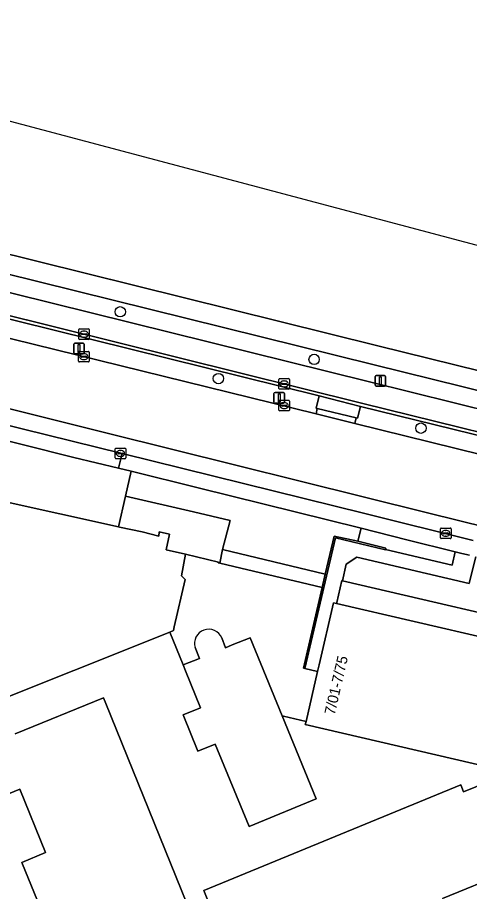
# Model space of a CAD drawing. Extents: x 161771 to 163125, y 382475 to 383179.
# Drawn here: x 161946.5 to 161989.3, y 383078.8 to 383161.3 of the extents above; entities that cross this region are included whole.
import ezdxf

# ---------------------------------------------------------------- set-up
doc = ezdxf.new("R2010")
doc.units = 0
for name, color, linetype in [('IMGEO_Berm_open', 7, 'Continuous'), ('IMGEO_Boom', 7, 'Continuous'), ('IMGEO_Erf', 7, 'Continuous'), ('IMGEO_Fietspad_gesloten', 7, 'Continuous'), ('IMGEO_Groenvoorziening', 7, 'Continuous'), ('IMGEO_Haag', 7, 'Continuous'), ('IMGEO_Kolk', 7, 'Continuous'), ('IMGEO_Lichtmast', 7, 'Continuous'), ('IMGEO_Muur', 7, 'Continuous'), ('IMGEO_Pand', 7, 'Continuous'), ('IMGEO_Pand_nummerreeks', 7, 'Continuous'), ('IMGEO_Parkeervlak_open', 7, 'Continuous'), ('IMGEO_Rijbaan_lokaal_gesloten', 7, 'Continuous'), ('IMGEO_Voetpad_op_trap', 7, 'Continuous'), ('IMGEO_Voetpad_open', 7, 'Continuous'), ('IMGEO_Waterloop', 7, 'Continuous')]:
    doc.layers.add(name, color=color, linetype=linetype)

msp = doc.modelspace()

# ---------------------------------------------------------------- linework, layer by layer
at = {"layer": 'IMGEO_Berm_open'}
msp.add_lwpolyline([(161915.63, 383140.333), (161928.283, 383137.192), (161932.194, 383136.221), (161975.062, 383125.601), (161978.973, 383124.622), (162000, 383119.435), (162082.999, 383098.959), (162134.07, 383086.429), (162137.013, 383085.752), (162139.954, 383085.159), (162150.044, 383083.349), (162150.119, 383083.649), (162140.008, 383085.446), (162137.066, 383086.053), (162134.136, 383086.721), (162083.074, 383099.255), (162000, 383119.758), (161979.048, 383124.929), (161915.689, 383140.639)], dxfattribs=at)
at = {"layer": 'IMGEO_Boom'}
for centre in [(161956.26, 383133.547), (161974.579, 383129.054), (161965.533, 383127.239), (161984.67, 383122.56)]:
    msp.add_circle(centre, 0.489, dxfattribs=at)
at = {"layer": 'IMGEO_Erf'}
msp.add_lwpolyline([(161977.248, 383108.154), (161977.193, 383108.169), (161976.716, 383106.12), (161976.689, 383106.006), (161998.715, 383100.913), (161999.059, 383102.374), (161999.22, 383103.058)], close=True, dxfattribs=at)
for points in [[(161946.333, 383093.709), (161954.666, 383097.122), (161954.89, 383096.569), (161963.554, 383075.223), (161965.356, 383075.955), (161964.147, 383078.934), (161988.433, 383088.885), (161988.695, 383088.229), (161991.03, 383089.163), (161991.372, 383090.504), (161973.743, 383094.582), (161973.813, 383094.885), (161971.687, 383095.391), (161971.553, 383095.423), (161974.77, 383087.577), (161968.439, 383084.967), (161965.233, 383092.742), (161963.596, 383092.08), (161962.213, 383095.501), (161963.836, 383096.157), (161962.422, 383099.664), (161962.198, 383100.209), (161960.957, 383103.315), (161933.541, 383092.378)], [(161950.428, 383073.111), (161946.963, 383081.573), (161949.212, 383082.494), (161946.757, 383088.489), (161944.435, 383087.538)], [(161996.121, 383077.686), (161995.501, 383079.091), (161995.455, 383079.07), (161993.664, 383078.295), (161992.706, 383080.633), (161986.708, 383078.177)]]:
    msp.add_lwpolyline(points, dxfattribs=at)
at = {"layer": 'IMGEO_Fietspad_gesloten'}
for points in [[(162000, 383121.941), (161979.686, 383126.952), (161923.625, 383140.841), (161915.671, 383142.812)], [(161915.689, 383140.639), (161979.048, 383124.929), (162000, 383119.758), (162083.074, 383099.255), (162134.136, 383086.721), (162137.066, 383086.053), (162140.008, 383085.446), (162150.119, 383083.649), (162150.597, 383085.738), (162150.168, 383085.809), (162140.488, 383087.535), (162137.535, 383088.116), (162134.626, 383088.77), (162083.536, 383101.336), (162000, 383121.941)]]:
    msp.add_lwpolyline(points, dxfattribs=at)
at = {"layer": 'IMGEO_Groenvoorziening'}
for points in [[(161932.194, 383136.221), (161931.872, 383135.045), (161931.755, 383135.064), (161931.625, 383134.527), (161974.777, 383123.907), (161974.877, 383124.423), (161974.769, 383124.458), (161975.062, 383125.601)], [(161963.186, 383114.653), (161956.752, 383116.149), (161956.082, 383113.237), (161956.204, 383113.21), (161958.329, 383112.769), (161959.905, 383112.366), (161959.951, 383112.785), (161960.901, 383112.562), (161960.599, 383111.091), (161962.429, 383110.658), (161965.552, 383109.918), (161965.524, 383109.834), (161965.657, 383109.803), (161965.923, 383111.098), (161966.65, 383113.848)], [(161979.025, 383113.107), (161978.702, 383111.881), (161981.353, 383111.225), (161981.333, 383111.122), (161987.618, 383109.644), (161987.915, 383110.9), (161983.326, 383112.034)]]:
    msp.add_lwpolyline(points, close=True, dxfattribs=at)
for points in [[(162000, 383119.435), (161978.973, 383124.622), (161978.682, 383123.509), (161978.558, 383123.522), (161978.427, 383123.009), (162000, 383117.686), (162082.657, 383097.292), (162133.568, 383084.776), (162136.512, 383084.125), (162139.457, 383083.52), (162149.208, 383081.794)], [(161989.84, 383110.415), (161989.821, 383110.337), (161989.218, 383107.896), (161978.622, 383110.378), (161977.615, 383109.734), (161977.248, 383108.154), (161999.22, 383103.058), (161999.536, 383104.682), (161991.447, 383109.692)]]:
    msp.add_lwpolyline(points, dxfattribs=at)
at = {"layer": 'IMGEO_Haag'}
msp.add_lwpolyline([(161975.062, 383125.601), (161932.194, 383136.221), (161931.872, 383135.045), (161931.755, 383135.064), (161931.625, 383134.527), (161974.777, 383123.907), (161974.877, 383124.423), (161974.769, 383124.458)], close=True, dxfattribs=at)
msp.add_lwpolyline([(162149.79, 383082.234), (162150.044, 383083.349), (162139.954, 383085.159), (162137.013, 383085.752), (162134.07, 383086.429), (162082.999, 383098.959), (162000, 383119.435), (161978.973, 383124.622), (161978.682, 383123.509), (161978.558, 383123.522), (161978.427, 383123.009), (162000, 383117.686), (162082.657, 383097.292), (162133.568, 383084.776), (162136.512, 383084.125), (162139.457, 383083.52), (162149.208, 383081.794)], dxfattribs=at)
at = {"layer": 'IMGEO_Kolk'}
for p, q in [((161952.336, 383131.007), (161952.336, 383131.859)), ((161952.411, 383131.933), (161953.263, 383131.933)), ((161952.595, 383131.427), (161952.595, 383131.439)), ((161953.033, 383131.39), (161952.635, 383131.39)), ((161952.638, 383131.476), (161953.036, 383131.476)), ((161952.824, 383131.713), (161952.849, 383131.713)), ((161953.079, 383131.439), (161953.079, 383131.427)), ((161953.337, 383131.859), (161953.337, 383131.007)), ((161953.263, 383130.933), (161952.411, 383130.933)), ((161952.847, 383131.153), (161952.822, 383131.153)), ((161952.319, 383128.887), (161952.319, 383129.739)), ((161952.394, 383129.813), (161953.246, 383129.813)), ((161952.807, 383129.593), (161952.832, 383129.593)), ((161953.32, 383129.739), (161953.32, 383128.887)), ((161953.246, 383128.813), (161952.394, 383128.813)), ((161952.578, 383129.307), (161952.578, 383129.319)), ((161953.016, 383129.27), (161952.618, 383129.27)), ((161952.621, 383129.356), (161953.019, 383129.356)), ((161952.83, 383129.033), (161952.805, 383129.033)), ((161953.062, 383129.319), (161953.062, 383129.307)), ((161971.239, 383126.315), (161971.239, 383127.167)), ((161971.314, 383127.241), (161972.166, 383127.241)), ((161972.24, 383127.167), (161972.24, 383126.315)), ((161972.166, 383126.241), (161971.314, 383126.241)), ((161971.498, 383126.735), (161971.498, 383126.747)), ((161971.936, 383126.698), (161971.538, 383126.698)), ((161971.541, 383126.784), (161971.939, 383126.784)), ((161971.75, 383126.461), (161971.725, 383126.461)), ((161971.727, 383127.021), (161971.752, 383127.021)), ((161971.982, 383126.747), (161971.982, 383126.735)), ((161971.25, 383124.268), (161971.25, 383125.12)), ((161971.325, 383125.194), (161972.177, 383125.194)), ((161971.509, 383124.688), (161971.509, 383124.7)), ((161971.947, 383124.651), (161971.549, 383124.651)), ((161971.552, 383124.737), (161971.95, 383124.737)), ((161971.738, 383124.974), (161971.763, 383124.974)), ((161971.993, 383124.7), (161971.993, 383124.688)), ((161972.251, 383125.12), (161972.251, 383124.268)), ((161972.177, 383124.194), (161971.325, 383124.194)), ((161971.761, 383124.414), (161971.736, 383124.414)), ((161955.774, 383119.748), (161955.774, 383120.6)), ((161955.849, 383120.674), (161956.701, 383120.674)), ((161956.262, 383120.454), (161956.287, 383120.454)), ((161956.775, 383120.6), (161956.775, 383119.748)), ((161956.701, 383119.674), (161955.849, 383119.674)), ((161956.033, 383120.168), (161956.033, 383120.18)), ((161956.471, 383120.131), (161956.073, 383120.131)), ((161956.076, 383120.217), (161956.474, 383120.217)), ((161956.285, 383119.894), (161956.26, 383119.894)), ((161956.517, 383120.18), (161956.517, 383120.168)), ((161986.512, 383112.206), (161986.512, 383113.058)), ((161986.587, 383113.132), (161987.439, 383113.132)), ((161987.513, 383113.058), (161987.513, 383112.206)), ((161986.771, 383112.626), (161986.771, 383112.638)), ((161987.209, 383112.589), (161986.811, 383112.589)), ((161986.814, 383112.675), (161987.212, 383112.675)), ((161987.023, 383112.352), (161986.998, 383112.352)), ((161987, 383112.912), (161987.025, 383112.912)), ((161987.255, 383112.638), (161987.255, 383112.626)), ((161987.439, 383112.132), (161986.587, 383112.132))]:
    msp.add_line(p, q, dxfattribs=at)
for points in [[(161952.336, 383131.007), (161952.336, 383131.859)], [(161952.411, 383131.933), (161953.263, 383131.933)], [(161953.337, 383131.859), (161953.337, 383131.007)], [(161953.263, 383130.933), (161952.411, 383130.933)], [(161952.319, 383128.887), (161952.319, 383129.739)], [(161952.394, 383129.813), (161953.246, 383129.813)], [(161953.32, 383129.739), (161953.32, 383128.887)], [(161953.246, 383128.813), (161952.394, 383128.813)], [(161971.239, 383126.315), (161971.239, 383127.167)], [(161971.314, 383127.241), (161972.166, 383127.241)], [(161972.24, 383127.167), (161972.24, 383126.315)], [(161972.166, 383126.241), (161971.314, 383126.241)], [(161971.25, 383124.268), (161971.25, 383125.12)], [(161971.325, 383125.194), (161972.177, 383125.194)], [(161972.251, 383125.12), (161972.251, 383124.268)], [(161972.177, 383124.194), (161971.325, 383124.194)], [(161955.774, 383119.748), (161955.774, 383120.6)], [(161955.849, 383120.674), (161956.701, 383120.674)], [(161956.775, 383120.6), (161956.775, 383119.748)], [(161956.701, 383119.674), (161955.849, 383119.674)], [(161986.512, 383112.206), (161986.512, 383113.058)], [(161986.587, 383113.132), (161987.439, 383113.132)], [(161987.513, 383113.058), (161987.513, 383112.206)], [(161987.439, 383112.132), (161986.587, 383112.132)]]:
    msp.add_lwpolyline(points, dxfattribs=at)
for centre, radius, start, end in [((161952.413, 383131.857), 0.0765, 91.55205, 178.44795), ((161952.413, 383131.857), 0.0765, 91.55205, 178.44795), ((161952.635, 383131.436), 0.0403, 85.87752, 175.75265), ((161952.632, 383131.426), 0.0366, 178.93798, 274.71019), ((161953.036, 383131.433), 0.043, 264.86636, 352.45326), ((161953.04, 383131.438), 0.0386, 1.73085, 96.63898), ((161953.261, 383131.857), 0.0765, 1.55205, 88.44795), ((161953.261, 383131.857), 0.0765, 1.55205, 88.44795), ((161952.413, 383131.009), 0.0765, 181.55205, 268.44795), ((161952.413, 383131.009), 0.0765, 181.55205, 268.44795), ((161953.261, 383131.009), 0.0765, 271.55205, 358.44795), ((161953.261, 383131.009), 0.0765, 271.55205, 358.44795), ((161952.396, 383129.737), 0.0765, 91.55205, 178.44795), ((161952.396, 383129.737), 0.0765, 91.55205, 178.44795), ((161953.244, 383129.737), 0.0765, 1.55205, 88.44795), ((161953.244, 383129.737), 0.0765, 1.55205, 88.44795), ((161952.396, 383128.889), 0.0765, 181.55205, 268.44795), ((161952.396, 383128.889), 0.0765, 181.55205, 268.44795), ((161952.618, 383129.316), 0.0403, 85.87752, 175.75265), ((161952.615, 383129.306), 0.0366, 178.93798, 274.71019), ((161953.019, 383129.313), 0.043, 264.86636, 352.45326), ((161953.023, 383129.318), 0.0386, 1.73085, 96.63898), ((161953.244, 383128.889), 0.0765, 271.55205, 358.44795), ((161953.244, 383128.889), 0.0765, 271.55205, 358.44795), ((161971.316, 383127.165), 0.0765, 91.55205, 178.44795), ((161971.316, 383127.165), 0.0765, 91.55205, 178.44795), ((161972.164, 383127.165), 0.0765, 1.55205, 88.44795), ((161972.164, 383127.165), 0.0765, 1.55205, 88.44795), ((161971.316, 383126.317), 0.0765, 181.55205, 268.44795), ((161971.316, 383126.317), 0.0765, 181.55205, 268.44795), ((161971.538, 383126.744), 0.0403, 85.87752, 175.75265), ((161971.535, 383126.734), 0.0366, 178.93798, 274.71019), ((161971.939, 383126.741), 0.043, 264.86636, 352.45326), ((161971.943, 383126.746), 0.0386, 1.73085, 96.63898), ((161972.164, 383126.317), 0.0765, 271.55205, 358.44795), ((161972.164, 383126.317), 0.0765, 271.55205, 358.44795), ((161971.327, 383125.118), 0.0765, 91.55205, 178.44795), ((161971.327, 383125.118), 0.0765, 91.55205, 178.44795), ((161971.549, 383124.697), 0.0403, 85.87752, 175.75265), ((161971.546, 383124.687), 0.0366, 178.93798, 274.71019), ((161971.95, 383124.694), 0.043, 264.86636, 352.45326), ((161971.954, 383124.699), 0.0386, 1.73085, 96.63898), ((161972.175, 383125.118), 0.0765, 1.55205, 88.44795), ((161972.175, 383125.118), 0.0765, 1.55205, 88.44795), ((161971.327, 383124.27), 0.0765, 181.55205, 268.44795), ((161971.327, 383124.27), 0.0765, 181.55205, 268.44795), ((161972.175, 383124.27), 0.0765, 271.55205, 358.44795), ((161972.175, 383124.27), 0.0765, 271.55205, 358.44795), ((161955.851, 383120.598), 0.0765, 91.55205, 178.44795), ((161955.851, 383120.598), 0.0765, 91.55205, 178.44795), ((161956.699, 383120.598), 0.0765, 1.55205, 88.44795), ((161956.699, 383120.598), 0.0765, 1.55205, 88.44795), ((161955.851, 383119.75), 0.0765, 181.55205, 268.44795), ((161955.851, 383119.75), 0.0765, 181.55205, 268.44795), ((161956.073, 383120.177), 0.0403, 85.87752, 175.75265), ((161956.07, 383120.167), 0.0366, 178.93798, 274.71019), ((161956.474, 383120.174), 0.043, 264.86636, 352.45326), ((161956.478, 383120.179), 0.0386, 1.73085, 96.63898), ((161956.699, 383119.75), 0.0765, 271.55205, 358.44795), ((161956.699, 383119.75), 0.0765, 271.55205, 358.44795), ((161986.589, 383113.056), 0.0765, 91.55205, 178.44795), ((161986.589, 383113.056), 0.0765, 91.55205, 178.44795), ((161987.437, 383113.056), 0.0765, 1.55205, 88.44795), ((161987.437, 383113.056), 0.0765, 1.55205, 88.44795), ((161986.589, 383112.208), 0.0765, 181.55205, 268.44795), ((161986.589, 383112.208), 0.0765, 181.55205, 268.44795), ((161986.811, 383112.635), 0.0403, 85.87752, 175.75265), ((161986.808, 383112.625), 0.0366, 178.93798, 274.71019), ((161987.212, 383112.632), 0.043, 264.86636, 352.45326), ((161987.216, 383112.637), 0.0386, 1.73085, 96.63898), ((161987.437, 383112.208), 0.0765, 271.55205, 358.44795), ((161987.437, 383112.208), 0.0765, 271.55205, 358.44795)]:
    msp.add_arc(centre, radius, start, end, dxfattribs=at)
for centre, major_axis, ratio, start_param, end_param in [((161952.823, 383131.433), (-0.387, 0.002), 0.722429, 4.712389, 7.853982), ((161952.848, 383131.433), (-0.39, 0.002), 0.717154, 1.570796, 4.712389), ((161952.806, 383129.313), (-0.387, 0.002), 0.722429, 4.712389, 7.853982), ((161952.831, 383129.313), (-0.39, 0.002), 0.717154, 1.570796, 4.712389), ((161971.726, 383126.741), (-0.387, 0.002), 0.722429, 4.712389, 7.853982), ((161971.751, 383126.741), (-0.39, 0.002), 0.717154, 1.570796, 4.712389), ((161971.737, 383124.694), (-0.387, 0.002), 0.722429, 4.712389, 7.853982), ((161971.762, 383124.694), (-0.39, 0.002), 0.717154, 1.570796, 4.712389), ((161956.261, 383120.174), (-0.387, 0.002), 0.722429, 4.712389, 7.853982), ((161956.286, 383120.174), (-0.39, 0.002), 0.717154, 1.570796, 4.712389), ((161986.999, 383112.632), (-0.387, 0.002), 0.722429, 4.712389, 7.853982), ((161987.024, 383112.632), (-0.39, 0.002), 0.717154, 1.570796, 4.712389)]:
    msp.add_ellipse(centre, major_axis=major_axis, ratio=ratio, start_param=start_param, end_param=end_param, dxfattribs=at)
at = {"layer": 'IMGEO_Lichtmast'}
for p, q in [((161951.867, 383129.677), (161951.867, 383130.477)), ((161951.867, 383130.477), (161951.867, 383129.677)), ((161951.967, 383130.577), (161952.757, 383130.577)), ((161952.757, 383130.577), (161951.967, 383130.577)), ((161952.857, 383130.477), (161952.857, 383129.677)), ((161952.857, 383129.677), (161952.857, 383130.477)), ((161952.757, 383129.577), (161951.967, 383129.577)), ((161951.967, 383129.577), (161952.757, 383129.577)), ((161980.335, 383126.624), (161980.335, 383127.424)), ((161980.335, 383127.424), (161980.335, 383126.624)), ((161980.435, 383127.524), (161981.225, 383127.524)), ((161981.225, 383127.524), (161980.435, 383127.524)), ((161981.325, 383127.424), (161981.325, 383126.624)), ((161981.325, 383126.624), (161981.325, 383127.424)), ((161981.225, 383126.524), (161980.435, 383126.524)), ((161980.435, 383126.524), (161981.225, 383126.524)), ((161970.784, 383125.021), (161970.784, 383125.821)), ((161970.784, 383125.821), (161970.784, 383125.021)), ((161970.884, 383125.921), (161971.674, 383125.921)), ((161971.674, 383125.921), (161970.884, 383125.921)), ((161971.774, 383125.821), (161971.774, 383125.021)), ((161971.774, 383125.021), (161971.774, 383125.821)), ((161971.674, 383124.921), (161970.884, 383124.921)), ((161970.884, 383124.921), (161971.674, 383124.921))]:
    msp.add_line(p, q, dxfattribs=at)
for points in [[(161952.287, 383130.452), (161952.437, 383130.452), (161952.437, 383129.702), (161952.287, 383129.702), (161952.287, 383130.452)], [(161980.755, 383127.399), (161980.905, 383127.399), (161980.905, 383126.649), (161980.755, 383126.649), (161980.755, 383127.399)], [(161971.204, 383125.796), (161971.354, 383125.796), (161971.354, 383125.046), (161971.204, 383125.046), (161971.204, 383125.796)]]:
    msp.add_lwpolyline(points, dxfattribs=at)
for centre, start, end in [((161951.967, 383130.477), 90, 180), ((161951.967, 383130.477), 90, 180), ((161952.757, 383130.477), 0, 90), ((161952.757, 383130.477), 360, 90), ((161951.967, 383129.677), 180, 270), ((161951.967, 383129.677), 180, 270), ((161952.757, 383129.677), 270, 0), ((161952.757, 383129.677), 270, 0), ((161980.435, 383127.424), 90, 180), ((161980.435, 383127.424), 90, 180), ((161981.225, 383127.424), 0, 90), ((161981.225, 383127.424), 360, 90), ((161980.435, 383126.624), 180, 270), ((161980.435, 383126.624), 180, 270), ((161981.225, 383126.624), 270, 0), ((161981.225, 383126.624), 270, 0), ((161970.884, 383125.821), 90, 180), ((161970.884, 383125.821), 90, 180), ((161971.674, 383125.821), 0, 90), ((161971.674, 383125.821), 360, 90), ((161970.884, 383125.021), 180, 270), ((161970.884, 383125.021), 180, 270), ((161971.674, 383125.021), 270, 0), ((161971.674, 383125.021), 270, 0)]:
    msp.add_arc(centre, 0.1, start, end, dxfattribs=at)
at = {"layer": 'IMGEO_Muur'}
msp.add_lwpolyline([(161981.333, 383111.122), (161981.353, 383111.225), (161978.702, 383111.881), (161976.47, 383112.376), (161975.628, 383108.786), (161975.335, 383107.526), (161973.565, 383099.914), (161973.691, 383099.884), (161973.694, 383099.883), (161976.583, 383112.205), (161981.306, 383111.064)], close=True, dxfattribs=at)
at = {"layer": 'IMGEO_Pand'}
msp.add_lwpolyline([(161961.302, 383103.453), (161961.348, 383103.82), (161962.379, 383108.278), (161962.041, 383108.607), (161962.429, 383110.658), (161960.599, 383111.091), (161960.901, 383112.562), (161959.951, 383112.785), (161959.905, 383112.366), (161958.329, 383112.769), (161956.204, 383113.21), (161956.082, 383113.237), (161922.234, 383120.743), (161920.377, 383112.369), (161928.35, 383090.835), (161928.988, 383089.687), (161934.752, 383087.677), (161935.31, 383087.909), (161933.541, 383092.378), (161960.957, 383103.315)], close=True, dxfattribs=at)
for points in [[(161998.715, 383100.913), (161976.689, 383106.006), (161976.409, 383106.071), (161975.054, 383100.231), (161974.906, 383099.595), (161973.813, 383094.885), (161973.743, 383094.582), (161991.372, 383090.504)], [(161971.553, 383095.423), (161968.54, 383102.772), (161966.832, 383102.094), (161966.197, 383101.842), (161965.847, 383102.756)], [(161963.334, 383101.854), (161963.747, 383100.835), (161962.198, 383100.209), (161962.422, 383099.664), (161963.836, 383096.157), (161962.213, 383095.501), (161963.596, 383092.08), (161965.233, 383092.742), (161968.439, 383084.967), (161974.77, 383087.577), (161971.553, 383095.423)], [(161963.554, 383075.223), (161954.89, 383096.569), (161954.666, 383097.122), (161946.333, 383093.709)], [(161991.03, 383089.163), (161988.695, 383088.229), (161988.433, 383088.885), (161964.147, 383078.934), (161965.356, 383075.955)], [(161944.435, 383087.538), (161946.757, 383088.489), (161949.212, 383082.494), (161946.963, 383081.573), (161950.428, 383073.111)], [(161986.708, 383078.177), (161992.706, 383080.633)]]:
    msp.add_lwpolyline(points, dxfattribs=at)
msp.add_arc((161964.61, 383102.25), 1.336, 22.24151, 197.24802, dxfattribs=at)
at = {"layer": 'IMGEO_Parkeervlak_open'}
msp.add_lwpolyline([(161951.871, 383119.799), (161946.981, 383121.025), (161923.306, 383126.872), (161923.261, 383126.708), (161922.094, 383120.774), (161922.234, 383120.743), (161956.082, 383113.237), (161956.752, 383116.149), (161957.29, 383118.489), (161956.093, 383118.786)], close=True, dxfattribs=at)
at = {"layer": 'IMGEO_Rijbaan_lokaal_gesloten'}
for points in [[(162000, 383117.686), (161978.427, 383123.009), (161974.777, 383123.907), (161931.625, 383134.527)], [(161955.16, 383122.046), (161937.858, 383126.382), (161917.154, 383131.486), (161909.255, 383133.02), (161906.528, 383133.437), (161904.043, 383133.294)], [(161916.884, 383129.822), (161923.738, 383128.233), (161930.367, 383126.6), (161956.436, 383120.176), (161979.368, 383114.492), (161989.612, 383111.957)], [(161937.858, 383126.382), (161955.16, 383122.046), (161985.282, 383114.577), (161996.64, 383111.782), (162000, 383110.944), (162001.891, 383110.47), (162077.419, 383091.911), (162118.411, 383081.757)], [(161996.64, 383111.782), (161985.282, 383114.577), (161955.16, 383122.046)]]:
    msp.add_lwpolyline(points, dxfattribs=at)
at = {"layer": 'IMGEO_Voetpad_op_trap'}
msp.add_lwpolyline([(161965.923, 383111.098), (161965.657, 383109.803), (161975.335, 383107.526), (161975.628, 383108.786)], close=True, dxfattribs=at)
at = {"layer": 'IMGEO_Voetpad_open'}
for points in [[(162084.42, 383104.723), (162000, 383125.537), (161980.607, 383130.319), (161930.08, 383142.847), (161929.778, 383142.93), (161929.705, 383142.618), (161924.243, 383143.961), (161917.815, 383149.026), (161916.477, 383147.228), (161916.341, 383147.314), (161914.492, 383147.706), (161914.191, 383147.925), (161906.393, 383149.733), (161877.454, 383156.444), (161873.619, 383157.344), (161862.538, 383159.933), (161862.13, 383161.327), (161860.165, 383156.876), (161865.311, 383156.282)], [(161915.671, 383142.812), (161923.625, 383140.841), (161924.036, 383142.458), (161980.138, 383128.56), (162000, 383123.662), (162083.965, 383102.956), (162150.353, 383086.602), (162150.168, 383085.809), (162150.597, 383085.738), (162159.849, 383084.089)], [(161903.699, 383131.256), (161906.29, 383130.231), (161912.697, 383128.981), (161923.261, 383126.708), (161923.306, 383126.872), (161946.981, 383121.025), (161951.871, 383119.799), (161956.093, 383118.786), (161956.436, 383120.176), (161930.367, 383126.6)], [(161989.612, 383111.957), (161979.368, 383114.492), (161956.436, 383120.176), (161956.093, 383118.786), (161957.29, 383118.489), (161963.615, 383116.923), (161979.025, 383113.107), (161983.326, 383112.034), (161987.915, 383110.9), (161988.545, 383110.744), (161989.26, 383110.587)], [(161981.333, 383111.122), (161981.306, 383111.064), (161976.583, 383112.205), (161973.694, 383099.883), (161974.906, 383099.595), (161975.054, 383100.231), (161976.409, 383106.071), (161976.689, 383106.006), (161976.716, 383106.12), (161977.193, 383108.169), (161977.248, 383108.154), (161977.615, 383109.734), (161978.622, 383110.378), (161989.218, 383107.896), (161989.821, 383110.337), (161989.84, 383110.415)], [(161974.906, 383099.595), (161973.694, 383099.883), (161973.691, 383099.884), (161973.565, 383099.914), (161975.335, 383107.526), (161965.657, 383109.803), (161965.524, 383109.834), (161965.552, 383109.918), (161962.429, 383110.658), (161962.041, 383108.607), (161962.379, 383108.278), (161961.348, 383103.82), (161961.302, 383103.453), (161960.957, 383103.315), (161962.198, 383100.209), (161963.747, 383100.835), (161963.334, 383101.854)], [(161989.26, 383110.587), (161988.545, 383110.744), (161987.915, 383110.9), (161987.618, 383109.644), (161981.333, 383111.122)], [(161965.847, 383102.756), (161966.197, 383101.842), (161966.832, 383102.094), (161968.54, 383102.772), (161971.553, 383095.423), (161971.687, 383095.391), (161973.813, 383094.885), (161974.906, 383099.595)]]:
    msp.add_lwpolyline(points, dxfattribs=at)
for points in [[(162150.168, 383085.809), (162150.353, 383086.602), (162083.965, 383102.956), (162000, 383123.662), (161980.138, 383128.56), (161924.036, 383142.458), (161923.625, 383140.841), (161979.686, 383126.952), (162000, 383121.941), (162083.536, 383101.336), (162134.626, 383088.77), (162137.535, 383088.116), (162140.488, 383087.535)], [(161978.558, 383123.522), (161978.682, 383123.509), (161978.973, 383124.622), (161975.062, 383125.601), (161974.769, 383124.458), (161974.877, 383124.423)], [(161978.558, 383123.522), (161974.877, 383124.423), (161974.777, 383123.907), (161978.427, 383123.009)], [(161963.615, 383116.923), (161957.29, 383118.489), (161956.752, 383116.149), (161963.186, 383114.653), (161966.65, 383113.848), (161965.923, 383111.098), (161975.628, 383108.786), (161976.47, 383112.376), (161978.702, 383111.881), (161979.025, 383113.107)]]:
    msp.add_lwpolyline(points, close=True, dxfattribs=at)
msp.add_arc((161964.61, 383102.25), 1.336, 22.24151, 197.24802, dxfattribs=at)
at = {"layer": 'IMGEO_Waterloop'}
msp.add_lwpolyline([(162047.886, 383124.46), (162049.306, 383123.43), (162047.619, 383121.219), (162040.518, 383126.413), (162002.94, 383136.377), (161932.831, 383154.966), (161932.831, 383154.966), (161930.08, 383142.847), (161980.607, 383130.319), (162000, 383125.537), (162084.42, 383104.723), (162159.522, 383086.226), (162160.015, 383088.308), (162160.209, 383089.128), (162160.247, 383089.352), (162160.311, 383089.769), (162160.599, 383089.696), (162163.573, 383089.046), (162164.628, 383088.815), (162167.283, 383088.235)], dxfattribs=at)

# ---------------------------------------------------------------- texts
at = {"layer": 'IMGEO_Pand_nummerreeks'}
msp.add_text('7/01-7/75', height=1, rotation=76.93677, dxfattribs=at).set_placement((161976.508, 383095.437))

doc.saveas('drawing.dxf')
